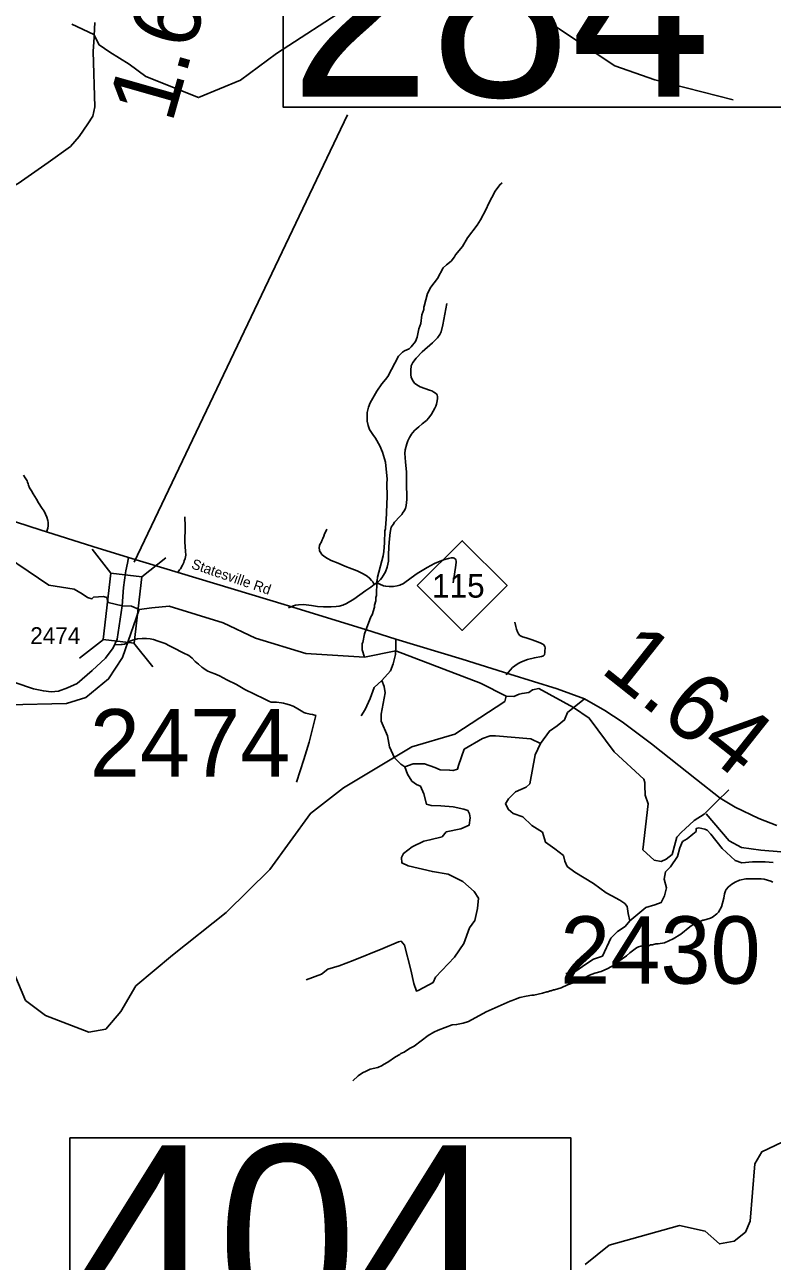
# Model space of a CAD drawing. Extents: x 1248089 to 1457196, y 820910 to 988753.
# Drawn here: x 1388759 to 1394305, y 860169 to 869349 of the extents above; entities that cross this region are included whole.
import ezdxf

# ---------------------------------------------------------------- set-up
doc = ezdxf.new("R2010")
doc.units = 0
for name, color, linetype in [('Exist Hydrographic Creek Single Shore', 7, 'Continuous'), ('Exist Hydrographic Misc Water Feature', 7, 'Continuous'), ('Exist Road Non-System Type 51', 7, 'Continuous'), ('Exist Road Primary NC Attributed', 7, 'Continuous'), ('Exist Road Primary NC Label', 7, 'Continuous'), ('Exist Road Primary NC Shield CELL', 7, 'Continuous'), ('Exist Road Primary NC Shield Number Label', 7, 'Continuous'), ('Exist Road Secondary Structure Standard Bridge CELL', 7, 'Continuous'), ('Exist Road Secondary Structure Standard Bridge Number Label', 7, 'Continuous'), ('Exist Road Secondary Type 51 Attributed', 7, 'Continuous'), ('Prop CMT Slope Fill', 7, 'Continuous'), ('Prop GRAU CAT1 Cell', 7, 'Continuous'), ('Prop Lane Lines', 7, 'Continuous')]:
    doc.layers.add(name, color=color, linetype=linetype)

msp = doc.modelspace()

# ---------------------------------------------------------------- linework, layer by layer
at = {"layer": 'Exist Hydrographic Creek Single Shore'}
for points in [[(1388467.9, 865506.1), (1388936.9, 865188), (1389124.2, 865159), (1389184.3, 865123.9), (1389225.1, 865097.4), (1389257.3, 865086), (1389269.5, 865099.6), (1389343.9, 865104.6), (1389366.8, 865096), (1389377.5, 865060.9), (1389481.3, 865034.4)], [(1389481.3, 865034.4), (1389551.4, 865033), (1389607.9, 865007.1)], [(1392330, 864364.8), (1392140, 864460.5), (1391512.8, 864700.7), (1391280.4, 864653.9), (1390844, 864680.2), (1390471, 864796.1), (1390231, 864909.3), (1389830.5, 865032.3), (1389701.7, 865019.4), (1389607.9, 865007.1)], [(1393799.6, 863488.2), (1393725.3, 863440.2), (1393659.1, 863380.5), (1393630.7, 863355.3), (1393597.6, 863318.6), (1393562.2, 863190.2), (1393517.2, 863153.5), (1393481.8, 863137.4), (1393429.8, 863146.6), (1393344.6, 863224.6), (1393384.8, 863564), (1393361.2, 863628.3), (1393358.8, 863701.6), (1393358.8, 863724.6), (1393351.7, 863747.5), (1393131.8, 863951.6), (1392947.4, 864201.6), (1392831.6, 864279.6), (1392573.8, 864421.8), (1392526.6, 864410.4), (1392498.2, 864392), (1392448.5, 864385.1), (1392427.3, 864378.2), (1392387.1, 864362.2), (1392330, 864364.8)], [(1388572.9, 862552.7), (1388763.9, 862105.6), (1388912, 861994.4), (1389234, 861869.7), (1389359.9, 861893.4), (1389471, 862022.6), (1389583.9, 862213.9), (1389855, 862441.6), (1390253.9, 862758.6), (1390577, 863077), (1390878, 863494.4), (1391123, 863683.2), (1391629.9, 863988.2), (1391949, 864083.4), (1392321, 864325.5), (1392330, 864364.8)], [(1395766.8, 862708.1), (1395687.7, 862697.1), (1395597.9, 862646.6), (1395465.5, 862630.6), (1395139.2, 862791.1), (1395047, 862841.6), (1394808.2, 862986.1), (1394571.7, 863128.3), (1394370.8, 863208.5), (1394219.5, 863222.3), (1394077.6, 863240.6), (1393985.4, 863291.1), (1393814.8, 863490.1)]]:
    msp.add_lwpolyline(points, dxfattribs=at)
at = {"layer": 'Exist Hydrographic Misc Water Feature'}
for points in [[(1391169, 869486.3), (1390626.1, 869135.9), (1390358.8, 868936.2), (1390047.5, 868808.4), (1389656.4, 868964.2), (1389532.7, 869056), (1389389, 869143.9), (1389311.9, 869198.7), (1389272, 869275), (1389106.9, 869353.8)], [(1394014, 868792.1), (1393434, 868938.4), (1393136, 869043), (1392491.2, 869471.7)], [(1392299.9, 868176.1), (1392283.5, 868160.5), (1392250.4, 868113.3), (1392200, 868018.6), (1392183.1, 867979.1), (1392141.2, 867900.2), (1392116.2, 867860.8), (1392043.9, 867766.6), (1392006.4, 867703.5), (1391954.8, 867640.9), (1391946.5, 867625.1), (1391921.7, 867593.7), (1391887, 867566.5), (1391864.5, 867543.2), (1391820.5, 867464.3), (1391771, 867401.6), (1391745.9, 867354.2), (1391723.5, 867258.8), (1391719.3, 867250.9), (1391719, 867234.9), (1391706, 867195.2), (1391696.4, 867131.5), (1391683.5, 867091.9), (1391670, 867028.2), (1391657.2, 866996.5), (1391626.2, 866957.3), (1391609.9, 866943.7), (1391575.5, 866928.6), (1391561.3, 866919), (1391532.5, 866887.7), (1391452.8, 866737.7), (1391436.2, 866714.1), (1391407.5, 866682.9), (1391370.2, 866627.8), (1391322, 866541.1), (1391309.3, 866509.4), (1391300.3, 866469.6), (1391298.7, 866405.6), (1391306, 866373.5), (1391317.3, 866343.2), (1391340.4, 866306.7), (1391361.8, 866280.2), (1391394.4, 866223.4), (1391413.3, 866174.9), (1391435.5, 866102.4), (1391448.4, 865974.1), (1391445.7, 865942.1), (1391447.3, 865846.2), (1391441, 865670.3), (1391436.7, 865654.4), (1391435.5, 865606.6), (1391431.2, 865590.7), (1391429, 865502.7), (1391423.5, 865438.8), (1391418.7, 865407), (1391374.9, 865248.1), (1391374.3, 865224.1), (1391370.1, 865216.2), (1391367.6, 865112.4), (1391363.2, 865096.5), (1391362.6, 865072.5), (1391353.9, 865040.7), (1391353.5, 865024.7), (1391336.2, 864969.2), (1391327.7, 864953.5), (1391280.7, 864826.6), (1391267.2, 864763), (1391263, 864755.1), (1391261.8, 864707.1), (1391280.4, 864653.9)], [(1385073.9, 863890.3), (1385352.9, 864101.4), (1385411.8, 864116.5), (1385641.9, 864345.1), (1385805.9, 864594.5), (1385914.8, 864631.6), (1386005.9, 864623.3), (1386360.9, 864448.7), (1386602.9, 864443.8), (1386751.9, 864408), (1386916.9, 864286.5), (1387049.9, 864283.9), (1387360.9, 864385.9), (1387776.9, 864361.2), (1388124, 864203.1), (1388323.9, 864205.6), (1388635, 864301.2), (1389067.9, 864308.9), (1389210.9, 864355.2), (1389380.9, 864493), (1389484, 864651.7), (1389607.9, 865007.1)], [(1393799.6, 863488.2), (1393890.8, 863580.1), (1393983, 863669.5)], [(1391192.6, 861509.9), (1391233.5, 861546.8), (1391266, 861568.1), (1391290.9, 861580.1), (1391322.7, 861594.6), (1391379, 861607.2), (1391411.4, 861622.4), (1391419.6, 861630.2), (1391452, 861647.4), (1391509, 861686), (1391541.4, 861703.2), (1391549.6, 861711), (1391573.9, 861722.4), (1391614.5, 861749.3), (1391647, 861766.4), (1391752.9, 861845.8), (1391793.5, 861870.8), (1391825.9, 861886), (1391930.9, 861923.3), (1391963, 861926.5), (1392011.3, 861937.4), (1392051.6, 861950.3), (1392181.4, 862021), (1392359.4, 862100.6), (1392375.5, 862104.2), (1392399.7, 862115.5), (1392432, 862126.7), (1392480.2, 862137.5), (1392520.4, 862144.6), (1392536.4, 862144.2), (1392600.8, 862158.5), (1392633.1, 862169.7), (1392641.1, 862169.5), (1392657.3, 862177.1), (1392665.3, 862176.9), (1392681.5, 862184.4), (1392689.5, 862184.2), (1392737.9, 862199.1), (1392786.4, 862221.9), (1392834.9, 862238.7), (1392948.2, 862293.7), (1392988.6, 862308.8), (1393036.9, 862319.6), (1393085.5, 862342.3), (1393134.2, 862371.1), (1393166.9, 862398.3), (1393223.8, 862436.9), (1393248.4, 862460.2), (1393297.2, 862495), (1393313.4, 862502.6), (1393329.6, 862508.2), (1393393.8, 862514.6), (1393401.9, 862518.4), (1393417.8, 862518), (1393442, 862525.3), (1393458, 862524.9), (1393506.2, 862533.7), (1393570.9, 862562.1), (1393627.8, 862598.6), (1393693.1, 862653), (1393725.7, 862674.2), (1393766.1, 862693.2), (1393774.1, 862693), (1393790.3, 862700.6), (1393798.3, 862700.4), (1393846.8, 862717.2), (1393863, 862724.8), (1393893.6, 862748), (1393905.9, 862761.7), (1393928.8, 862801.1), (1393946.4, 862864.6), (1393951.2, 862896.5), (1393957.6, 862918.3), (1393963.9, 862928.2), (1393980.4, 862949.8), (1394004.9, 862969.2), (1394029.3, 862984.6), (1394061.6, 862997.7), (1394109.9, 863008.5), (1394222, 863007.7), (1394245.8, 863005.1), (1394293.6, 862991.9), (1394309.4, 862983.5)], [(1392917.1, 860144.3), (1393096.1, 860288.4), (1393616.1, 860435.6), (1393807.1, 860392.3), (1393913.1, 860298.3), (1394022.1, 860319.1), (1394107.1, 860386.2), (1394142, 860467.6), (1394175.1, 860893.7), (1394227, 860981.3), (1394430, 861079), (1394684.1, 861264.3), (1394996.1, 861435.3), (1395247.1, 861495.9), (1395463.1, 861475.2), (1395712.1, 861411), (1395959.1, 861228.8), (1396058, 861187.4), (1396333.1, 861198.2), (1396771.1, 861389.8), (1397016.2, 861575.1), (1397102.1, 861708), (1397183.1, 861962.5), (1397204.4, 862122.4)]]:
    msp.add_lwpolyline(points, dxfattribs=at)
at = {"layer": 'Exist Road Non-System Type 51'}
msp.add_line((1391352, 865193.7), (1391372.3, 865205.3), dxfattribs=at)
for points in [[(1391372.3, 865205.3), (1391380.4, 865213.2), (1391398.8, 865230.8), (1391409, 865242.6), (1391421.4, 865262.4), (1391436, 865288.1), (1391448.6, 865321.9), (1391457.5, 865365.7), (1391456.5, 865413.8), (1391459.6, 865469.7), (1391462.4, 865507.7), (1391469.8, 865579.6), (1391474.4, 865607.5), (1391478.7, 865619.5), (1391491.1, 865639.2), (1391501.4, 865655), (1391542.3, 865698.2), (1391556.6, 865713.9), (1391562.8, 865723.8), (1391575.1, 865739.6), (1391583.5, 865757.4), (1391589.9, 865779.3), (1391592.9, 865825.3), (1391591.5, 865955.4), (1391591, 866029.4), (1391584.4, 866101.6), (1391581.1, 866135.7), (1391579.7, 866165.7), (1391582.3, 866193.7), (1391593.2, 866237.5), (1391601.6, 866259.4), (1391614.1, 866285.1), (1391628.6, 866308.9), (1391634.8, 866318.7), (1391653.2, 866338.4), (1391681.8, 866363.8), (1391708.2, 866385.3), (1391738.7, 866410.7), (1391757.1, 866430.3), (1391775.7, 866458), (1391802.6, 866501.5), (1391808.9, 866517.4), (1391813.2, 866531.3), (1391815.5, 866545.2), (1391817.7, 866557.2), (1391820.1, 866575.2), (1391820.4, 866589.2), (1391818.6, 866599.2), (1391812.8, 866609.3), (1391795, 866621.7), (1391779.2, 866630), (1391761.3, 866636.4), (1391693.7, 866659.8), (1391668, 866674.3), (1391650.3, 866688.6), (1391640.6, 866702.8), (1391627.1, 866731.1), (1391623.5, 866751.2), (1391622.2, 866785.3), (1391626.8, 866817.2), (1391637.3, 866841), (1391662, 866874.5), (1391707, 866919.6), (1391784.4, 866988.1), (1391802.7, 867003.8), (1391821.1, 867023.4), (1391839.6, 867049.1), (1391848, 867068.9), (1391861.1, 867120.7), (1391890.3, 867280.2)], [(1388920.4, 865582.9), (1388929, 865612.7), (1388931.3, 865628.7), (1388931.5, 865638.7), (1388931.8, 865654.7), (1388930.1, 865668.7), (1388922.6, 865692.9), (1388901.5, 865737.3), (1388887.9, 865757.6), (1388860.7, 865800.2), (1388845.2, 865826.5), (1388822, 865867), (1388808.5, 865889.3), (1388794.9, 865911.6), (1388787.3, 865929.8), (1388783.5, 865941.8), (1388779.7, 865953.9), (1388775.9, 865964), (1388762.4, 865986.3), (1388748.7, 866004.6)], [(1389892.8, 865279.1), (1389907.3, 865302.9), (1389913.5, 865310.7), (1389928, 865336.5), (1389938.4, 865356.3), (1389942.7, 865368.2), (1389949, 865386.1), (1389953.6, 865412), (1389952.1, 865440), (1389947.5, 865508.2), (1389947.8, 865624.2), (1389947.3, 865696.3)], [(1391352, 865193.7), (1391340.4, 865214), (1391332.6, 865224.2), (1391316.9, 865240.5), (1391299.2, 865254.8), (1391269.6, 865273.4), (1391226, 865294.3), (1391186.2, 865309.1), (1391134.6, 865330.2), (1391083, 865351.2), (1391033.4, 865372.3), (1391005.7, 865386.8), (1390978, 865403.4), (1390964.2, 865415.7), (1390954.5, 865427.9), (1390946.8, 865442), (1390944.9, 865448.1), (1390943.2, 865466.1), (1390945.6, 865482.1), (1390951.8, 865496), (1390958, 865505.9), (1390966.4, 865523.7), (1390970.6, 865533.6), (1390977, 865551.5), (1390983.3, 865569.4), (1390991.7, 865587.2), (1391000.1, 865605.1)], [(1391938.6, 865206), (1391954.9, 865319.7), (1391959.6, 865355.6), (1391959.8, 865365.6), (1391958, 865375.7), (1391952.2, 865383.8), (1391944.3, 865388), (1391938.3, 865390.1), (1391928.3, 865390.3), (1391922.3, 865390.4), (1391902.2, 865386.8), (1391866, 865375.5), (1391799.4, 865348.8), (1391744.8, 865319.9), (1391669.8, 865275.4), (1391625.2, 865242.3), (1391568.3, 865201.4), (1391542, 865187.9), (1391521.9, 865182.3), (1391493.8, 865178.9), (1391461.7, 865177.5), (1391437.8, 865180), (1391419.9, 865184.4), (1391372.3, 865205.3)], [(1390716.1, 865020.4), (1390744.4, 865031.9), (1390768.5, 865039.4), (1390790.6, 865042.9), (1390826.7, 865044.2), (1390886.6, 865037), (1390930.5, 865030.1), (1390974.4, 865027.2), (1391002.4, 865026.7), (1391032.5, 865028.1), (1391068.5, 865029.3), (1391090.6, 865032.9), (1391118.8, 865040.3), (1391147, 865051.8), (1391201.7, 865084.7), (1391289.1, 865149), (1391325.6, 865174.3), (1391352, 865193.7)], [(1392395, 864914.6), (1392402.4, 864882.4), (1392408, 864862.3), (1392415.6, 864842.2), (1392423.3, 864828), (1392433.1, 864815.8), (1392440.9, 864809.6), (1392452.9, 864805.4), (1392478.7, 864796.9), (1392524.4, 864781.9), (1392582, 864760.8), (1392601.8, 864750.4), (1392609.7, 864744.2), (1392617.5, 864732), (1392619.3, 864722), (1392618.8, 864698), (1392618.6, 864690), (1392614.3, 864672.1), (1392608.1, 864664.2), (1392592, 864658.5), (1392539.8, 864649.5), (1392489.5, 864636.5), (1392445.1, 864619.4), (1392420.9, 864607.9), (1392394.5, 864590.4), (1392378.2, 864576.7), (1392359.8, 864557.1), (1392347.5, 864541.3), (1392331.1, 864523.7)], [(1390918.2, 864221.9), (1390894.3, 864228.4), (1390876.3, 864230.7), (1390844.5, 864237.4), (1390830.6, 864243.7), (1390822.7, 864247.8), (1390808.8, 864256.1), (1390773.2, 864278.8), (1390749.4, 864289.3), (1390723.6, 864299.8), (1390695.8, 864308.4), (1390677.9, 864312.8), (1390663.9, 864315.1), (1390626, 864319.8), (1390594, 864320.5), (1390588, 864320.6), (1390574.1, 864324.9), (1390534.4, 864343.7), (1390391.7, 864414.6), (1390330.4, 864449.8), (1390259.1, 864485.3), (1390203.6, 864514.4), (1390169.9, 864529.1), (1390142.1, 864539.7), (1390118.3, 864550.2), (1390096.5, 864562.6), (1390086.7, 864568.8), (1390072.9, 864579.1), (1390047.3, 864601.6), (1390023.7, 864622.1), (1390000.2, 864646.6), (1389976.5, 864665.1), (1389934.9, 864685.9), (1389861.6, 864723.4), (1389833.9, 864738), (1389800.2, 864754.7), (1389748.6, 864773.7), (1389712.8, 864784.5), (1389688.9, 864788.9), (1389660.9, 864791.5), (1389630.9, 864792.1), (1389594.8, 864788.8), (1389558.6, 864779.6), (1389534.4, 864770), (1389508.1, 864754.6), (1389498, 864750.8), (1389479.9, 864747.1), (1389473.9, 864747.2), (1389429.8, 864746.1)], [(1391511.3, 864786.4), (1391512.8, 864738.2), (1391508.4, 864672.9), (1391493.2, 864605.4), (1391471.5, 864553.1), (1391408.4, 864481.3), (1391351.8, 864429), (1391321.3, 864346.3), (1391284.3, 864265.7), (1391253.9, 864217.8)], [(1391408.4, 864481.3), (1391425.5, 864436.4), (1391432, 864388.5), (1391403.7, 864231.8), (1391403.7, 864179.5), (1391449.4, 864070.6), (1391464.6, 863987.9), (1391501.6, 863907.3), (1391549.5, 863859.4), (1391577.8, 863839.8), (1391640.9, 863861.6), (1391725.7, 863861.6), (1391801.9, 863835.5), (1391841.1, 863818.1), (1391910.7, 863815.9), (1391936.8, 863811.5), (1391969.4, 863822.4), (1391976, 863850.7), (1392019.5, 863970.5), (1392154.4, 864051), (1392210.9, 864070.6), (1392252.3, 864070.6), (1392513.4, 864046.7), (1392586.3, 864014.2)], [(1392586.3, 864014.2), (1392651.6, 864105.7), (1392710.4, 864144.9), (1392764.8, 864188.4), (1392786.5, 864242.9), (1392911.1, 864344.9)], [(1390918.2, 864221.9), (1390868.2, 864022.8), (1390829.5, 863893.5), (1390774.1, 863726.5)], [(1392586.3, 864014.2), (1392547.2, 863929.3), (1392505.8, 863713.8), (1392479.7, 863689.8), (1392399.2, 863655), (1392349.2, 863602.7), (1392325.2, 863565.7), (1392347, 863522.2), (1392381.8, 863493.9), (1392453.6, 863467.7), (1392521.1, 863404.6), (1392601.6, 863354.5), (1392623.3, 863280.5), (1392690.8, 863230.4), (1392755.8, 863181.1), (1392766.7, 863139.7), (1392784.1, 863100.5), (1392840.7, 863056.9), (1392980, 862974.2), (1393073.3, 862903.2), (1393114.7, 862881.4), (1393173.4, 862850.9), (1393210.4, 862824.8), (1393227.8, 862803), (1393236.5, 862750.8), (1393247.4, 862696.3), (1393214.7, 862655), (1393156, 862617.9), (1393108.1, 862567.9), (1393045, 862435), (1392979.8, 862411.1), (1392921, 862374.1), (1392847, 862321.8), (1392773.1, 862304.4)], [(1391577.8, 863839.8), (1391599, 863784.5), (1391631.7, 863734.4), (1391664.3, 863708.3), (1391694.8, 863695.2), (1391718.7, 863638.6), (1391740.5, 863562.4), (1391773.1, 863551.5), (1391847.1, 863549.3), (1391938.5, 863542.8), (1392016.8, 863525.4), (1392047.3, 863514.5), (1392058.1, 863490.5), (1392064.7, 863460), (1392056, 863405.6), (1391995, 863379.5), (1391886.3, 863357.7), (1391855.8, 863320.7), (1391764.4, 863296.7), (1391718.7, 863288), (1391633.9, 863246.7), (1391568.6, 863196.6), (1391553.4, 863166.1), (1391555.5, 863126.9), (1391603.4, 863105.1), (1391784, 863061.6), (1391899.3, 863042), (1392010.3, 862987.6), (1392093, 862913.5), (1392125.6, 862865.6), (1392116.9, 862787.2), (1392099.5, 862700.1), (1392058.1, 862645.7), (1392016.9, 862527.3), (1391947.3, 862427.1), (1391805.9, 862279), (1391788.5, 862237.7), (1391684, 862181), (1391664.5, 862174.5), (1391644.9, 862231.1), (1391623.1, 862333.5), (1391575.3, 862516.4), (1391551.3, 862544.7), (1391531.7, 862540.3), (1391416.4, 862490.2), (1391196.7, 862401), (1391092.2, 862361.8), (1391007.4, 862337.8), (1390959.5, 862300.8), (1390846.4, 862259.4)], [(1394253.8, 863133.5), (1394158.5, 863134.1), (1394080.2, 863127.6), (1394030.2, 863145), (1393934.4, 863234.3), (1393849.6, 863338.8), (1393821.3, 863369.3), (1393806.1, 863378), (1393760.4, 863386.7), (1393740.8, 863382.3), (1393740.8, 863360.6), (1393716.8, 863338.8), (1393673.3, 863306.1), (1393638.5, 863284.4), (1393618.9, 863238.6), (1393601.5, 863173.3), (1393549.3, 863097.1), (1393512.3, 863060.1), (1393503.6, 863005.7), (1393521, 862940.3), (1393505.8, 862881.5), (1393481.9, 862833.6), (1393434, 862816.2), (1393366.5, 862796.6), (1393247.4, 862696.3)]]:
    msp.add_lwpolyline(points, dxfattribs=at)
at = {"layer": 'Exist Road Primary NC Attributed'}
for points in [[(1389528.9, 865392.5), (1389262.7, 865476.2), (1388873.7, 865598), (1388605.7, 865685.2), (1388325.7, 865770.2), (1387715.5, 865959.3), (1387425.2, 866045.7)], [(1394339.3, 863404.7), (1394204.5, 863457.4), (1394029.8, 863539.6), (1393918.7, 863608.2), (1393744, 863745.2), (1393410, 864009.9), (1393191.1, 864174.2), (1393062.6, 864258.5), (1392911.1, 864344.9), (1392708.9, 864418.6), (1392358.7, 864527.4), (1392005, 864639.1), (1391511.3, 864786.4), (1391286, 864860.1), (1390780.7, 865014), (1390683.9, 865045.6), (1389528.9, 865392.5)]]:
    msp.add_lwpolyline(points, dxfattribs=at)
at = {"layer": 'Exist Road Primary NC Shield CELL'}
msp.add_lwpolyline([(1391671.5, 865185.3), (1392004.4, 865518.3), (1392337.4, 865185.3), (1392004.4, 864852.3)], close=True, dxfattribs=at)
at = {"layer": 'Exist Road Secondary Structure Standard Bridge CELL'}
for p, q in [((1389257.7, 865456.1), (1389397.8, 865278.3)), ((1389805.6, 865391.2), (1389627.8, 865251.1)), ((1389343.6, 864785.5), (1389165.9, 864645.4)), ((1389568.4, 864758.9), (1389708.5, 864581.1))]:
    msp.add_line(p, q, dxfattribs=at)
msp.add_lwpolyline([(1389627.8, 865251.1), (1389569.5, 864758.8), (1389339.5, 864786), (1389397.8, 865278.3)], close=True, dxfattribs=at)
at = {"layer": 'Exist Road Secondary Structure Standard Bridge Number Label'}
msp.add_line((1389571.1, 865359.6), (1391153.1, 868679.7), dxfattribs=at)
for points in [[(1390676.7, 870272.4), (1394392.6, 870272.4), (1394392.6, 868735.9), (1390676.7, 868735.9)], [(1389093.8, 861086.4), (1392809.7, 861086.4), (1392809.7, 859550), (1389093.8, 859550)]]:
    msp.add_lwpolyline(points, close=True, dxfattribs=at)
at = {"layer": 'Exist Road Secondary Type 51 Attributed'}
for points in [[(1389278.9, 869365), (1389273.9, 869269.6)], [(1389273.9, 869269.6), (1389273.2, 869256.6), (1389267.5, 869148.9), (1389278.9, 868739.3), (1389264.7, 868669), (1389227.8, 868612.1), (1389162.4, 868518.2), (1389097, 868444.3), (1388932.2, 868324.8), (1388710.5, 868171.2), (1388510, 868062.6), (1388331.2, 867953.7), (1388214.7, 867859.9), (1388135.1, 867757.5), (1388075.4, 867663.6), (1388032.8, 867556.1), (1387981.7, 867388.3), (1387910.6, 867226.1), (1387808.3, 867027), (1387706.3, 866838.2), (1387550, 866579.4), (1387478.9, 866440), (1387459, 866388.8), (1387425.2, 866045.7)], [(1389528.9, 865392.5), (1389520.1, 865352.7), (1389508.9, 865294.9), (1389506.6, 865280.9), (1389492.4, 865171.1), (1389481.3, 865034.4)], [(1389481.3, 865034.4), (1389444, 864788.7), (1389413.9, 864723.2), (1389357.3, 864645.3), (1389258.2, 864555), (1389146.8, 864459.4), (1389076, 864425.7), (1389008.8, 864400.9), (1388955.7, 864397.4), (1388897.3, 864402.7), (1388824.7, 864418.6), (1388685, 864466.4)], [(1394312.7, 863129.3), (1394253.8, 863133.5)]]:
    msp.add_lwpolyline(points, dxfattribs=at)

# ---------------------------------------------------------------- texts
at = {"layer": 'Exist Road Primary NC Label'}
msp.add_text('Statesville Rd', height=75, rotation=341.083, dxfattribs=at).set_placement((1389989.6, 865314.7))
at = {"layer": 'Exist Road Primary NC Shield Number Label'}
msp.add_text('115', height=175, dxfattribs=at).set_placement((1391780.6, 865095.6))
at = {"layer": 'Exist Road Secondary Structure Standard Bridge Number Label'}
for s, p in [('284', (1390726.8, 868815)), ('404', (1389143.9, 859629.1))]:
    msp.add_text(s, height=1400, dxfattribs=at).set_placement(p)
at = {"layer": 'Prop CMT Slope Fill'}
msp.add_text('1.64', height=500, rotation=321.60306, dxfattribs=at).set_placement((1393018.9, 864549.8))
at = {"layer": 'Prop GRAU CAT1 Cell'}
msp.add_text('1.61', height=500, rotation=74.12282, dxfattribs=at).set_placement((1389850.1, 868609.1))
at = {"layer": 'Prop Lane Lines'}
for s, height, p in [('2474', 125, (1388799.3, 864751.2)), ('2474', 500, (1389241.8, 863767.9)), ('2430', 500, (1392731.5, 862230.1))]:
    msp.add_text(s, height=height, dxfattribs=at).set_placement(p)

doc.saveas('drawing.dxf')
